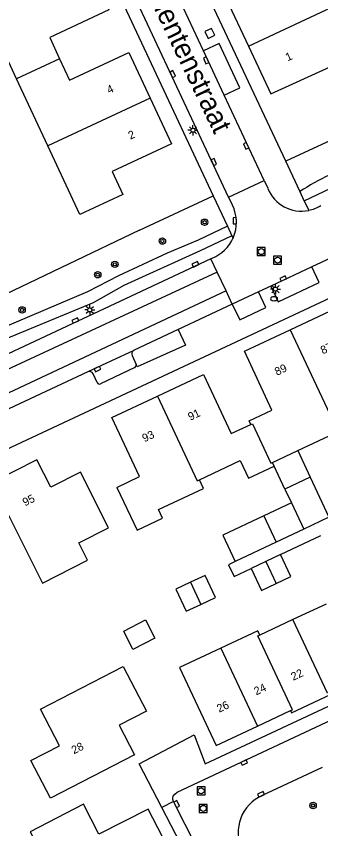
# Model space of a CAD drawing. Extents: x 136000 to 138005, y 398500 to 400500.
# Drawn here: x 137347.6 to 137385.4, y 399545.6 to 399646.5 of the extents above; entities that cross this region are included whole.
import ezdxf

# ---------------------------------------------------------------- set-up
doc = ezdxf.new("R2010")
doc.units = 0
for name, color, linetype in [('gg-afsc-hekwerk', 7, 'Continuous'), ('gg-anno-huisnummerreeks BGT', 7, 'Continuous'), ('gg-anno-openbare ruimte label', 7, 'Continuous'), ('gg-bbg-bijgebouw', 7, 'Continuous'), ('gg-bbg-gedigitaliseerde bijgebouw', 7, 'Continuous'), ('gg-bbg-hoofdgebouw', 7, 'Continuous'), ('gg-bbg-luifel en loopbrug', 7, 'Continuous'), ('gg-bbg-tussenscheiding', 7, 'Continuous'), ('gg-knt-verharding', 7, 'Continuous'), ('gg-knt-verharding nz', 7, 'Continuous'), ('gt-grn-groengrens', 7, 'Continuous'), ('gt-grn-weggrens', 7, 'Continuous'), ('gt-symb-boom', 7, 'Continuous'), ('gt-symb-brandkraan', 7, 'Continuous'), ('gt-symb-kolk', 7, 'Continuous'), ('gt-symb-lichtmast', 7, 'Continuous'), ('gt-symb-rioolschacht', 7, 'Continuous')]:
    doc.layers.add(name, color=color, linetype=linetype)

# ---------------------------------------------------------------- blocks, each defined once
blk = doc.blocks.new('gt0-KOLK')
at = {"layer": 'gt-symb-kolk'}
blk.add_lwpolyline([(0, 0), (0.37, 0), (0.37, 0.4), (-0.38, 0.4), (-0.38, 0), (0, 0)], dxfattribs=at)
blk = doc.blocks.new('gt0-BOOM')
at = {"layer": 'gt-symb-boom'}
for radius in [0.4, 0.2]:
    blk.add_circle((0, 0), radius, dxfattribs=at)
blk = doc.blocks.new('gt0-RS')
at = {"layer": 'gt-symb-rioolschacht'}
blk.add_lwpolyline([(-0.5, -0.5), (0.5, -0.5), (0.5, 0.5), (-0.5, 0.5)], close=True, dxfattribs=at)
blk.add_circle((0, 0), 0.375, dxfattribs=at)
blk = doc.blocks.new('gt0-LMAST')
at = {"layer": 'gt-symb-lichtmast'}
for p, q in [((-0.18, 0.17), (-0.45, 0.44)), ((-0.01, 0.25), (-0.01, 0.62)), ((0.17, 0.17), (0.44, 0.44)), ((-0.26, 0), (-0.63, 0)), ((-0.18, -0.18), (-0.45, -0.45)), ((-0.01, -0.25), (-0.01, -0.63)), ((0.44, -0.45), (0.17, -0.18)), ((0.24, 0), (0.62, 0))]:
    blk.add_line(p, q, dxfattribs=at)
blk.add_circle((-0.01, 0), 0.25, dxfattribs=at)
blk = doc.blocks.new('gt0-BR')
at = {"layer": 'gt-symb-brandkraan'}
for centre, radius, start, end in [((-0.24, 0), 0.206, 107.5669, 252.4331), ((0.6, -2.66), 3, 106.892, 107.5669), ((0, -0.69), 0.938, 73.108, 106.892), ((-0.6, -2.66), 3, 72.4331, 73.108), ((0.24, 0), 0.206, 287.567, 72.4331), ((0.6, 2.66), 3, 252.4331, 253.108), ((0, 0.69), 0.938, 253.108, 286.8921), ((-0.6, 2.66), 3, 286.8921, 287.567)]:
    blk.add_arc(centre, radius, start, end, dxfattribs=at)

msp = doc.modelspace()

# ---------------------------------------------------------------- linework, layer by layer
at = {"layer": 'gg-afsc-hekwerk'}
for p, q in [((137362.9, 399619.95), (137344.65, 399611.23)), ((137380.36, 399579.67), (137385.38, 399582.03))]:
    msp.add_line(p, q, dxfattribs=at)
msp.add_lwpolyline([(137374.77, 399578.79), (137373.92, 399578.39), (137374.61, 399576.94), (137376.72, 399577.94)], dxfattribs=at)
at = {"layer": 'gg-bbg-bijgebouw'}
for p, q in [((137386.39, 399584.3), (137383.27, 399582.83)), ((137383.27, 399582.83), (137379.86, 399581.21)), ((137380.36, 399579.67), (137378.54, 399578.81)), ((137378.54, 399578.81), (137376.72, 399577.94)), ((137369.19, 399576.22), (137367.37, 399575.36))]:
    msp.add_line(p, q, dxfattribs=at)
for points in [[(137379.83, 399576.09), (137381.65, 399576.95), (137380.36, 399579.67)], [(137376.72, 399577.94), (137378.01, 399575.22), (137379.83, 399576.09)], [(137370.49, 399573.47), (137372.3, 399574.33), (137371.01, 399577.08), (137369.19, 399576.22)], [(137367.37, 399575.36), (137368.67, 399572.62), (137370.49, 399573.47)], [(137364.79, 399569.26), (137362.07, 399567.86), (137360.92, 399570.14), (137363.61, 399571.54), (137364.79, 399569.26)]]:
    msp.add_lwpolyline(points, dxfattribs=at)
at = {"layer": 'gg-bbg-gedigitaliseerde bijgebouw'}
for p, q in [((137384.05, 399589.27), (137380.93, 399587.8)), ((137384.05, 399589.27), (137386.39, 399584.3)), ((137380.93, 399587.8), (137381.74, 399586.08)), ((137381.74, 399586.08), (137378.32, 399584.48)), ((137378.32, 399584.48), (137379.86, 399581.21))]:
    msp.add_line(p, q, dxfattribs=at)
at = {"layer": 'gg-bbg-hoofdgebouw'}
for p, q in [((137351.74, 399643.89), (137352.96, 399641.25)), ((137351.5, 399630.41), (137347.61, 399638.75)), ((137382.51, 399592.57), (137387.79, 399595.05)), ((137379.39, 399591.1), (137382.51, 399592.57)), ((137379.59, 399590.66), (137379.39, 399591.1)), ((137386.03, 399573.52), (137381.92, 399571.59)), ((137381.92, 399571.59), (137377.83, 399569.67)), ((137377.52, 399558.37), (137381.61, 399560.28))]:
    msp.add_line(p, q, dxfattribs=at)
for points in [[(137379.64, 399655.02), (137380.98, 399652.18), (137373.65, 399648.74), (137376.41, 399642.81)], [(137356.41, 399653.01), (137359.07, 399647.32), (137351.74, 399643.89)], [(137347.61, 399638.75), (137343.61, 399647.34), (137345.78, 399648.35)], [(137376.41, 399642.81), (137379.17, 399636.88), (137386.54, 399640.24), (137387.87, 399637.4), (137393.22, 399639.9), (137388.98, 399648.97), (137387.89, 399648.46)], [(137352.96, 399641.25), (137354.21, 399638.58), (137361.55, 399642.01), (137364.2, 399636.34)], [(137364.2, 399636.34), (137366.86, 399630.66), (137359.51, 399627.22), (137360.83, 399624.39), (137355.48, 399621.89), (137351.5, 399630.41)], [(137381.58, 399607.59), (137387.27, 399610.26), (137390.71, 399602.94), (137393.34, 399604.17)], [(137376.71, 399595.82), (137376.51, 399596.26), (137379.32, 399597.6), (137375.9, 399604.93), (137381.58, 399607.59)], [(137365.12, 399599.34), (137370.83, 399602.01), (137374.26, 399594.68), (137376.71, 399595.82)], [(137360.06, 399588.01), (137362.87, 399589.35), (137359.45, 399596.68), (137365.12, 399599.34)], [(137359.05, 399582.99), (137355.55, 399589.9), (137351.86, 399588.03), (137350.16, 399591.43), (137344.55, 399588.6), (137350.84, 399576.13), (137356.43, 399578.96), (137355.35, 399581.11), (137359.05, 399582.99)], [(137370.31, 399588.96), (137375.38, 399591.34), (137376.4, 399589.17), (137379.59, 399590.66)], [(137360.06, 399588.01), (137362.58, 399582.69), (137365.73, 399584.17), (137365.24, 399585.25), (137370.81, 399587.87), (137370.31, 399588.96)], [(137377.83, 399569.67), (137377.58, 399570.2), (137372.98, 399568.04)], [(137372.98, 399568.04), (137367.85, 399565.63), (137372.38, 399555.96), (137377.52, 399558.37)], [(137360.86, 399565.78), (137363.73, 399560.21), (137360.35, 399558.46), (137362.26, 399554.79), (137351.84, 399549.39), (137349.41, 399554.08), (137352.96, 399555.92), (137350.6, 399560.47), (137360.86, 399565.78)], [(137381.61, 399560.28), (137381.74, 399560.01), (137386.58, 399562.28), (137386.46, 399562.55)], [(137366.66, 399542.13), (137366.95, 399542.27), (137363.96, 399548.04), (137357.85, 399544.92), (137355.92, 399548.65), (137349.31, 399545.23), (137351.56, 399540.89), (137354.1, 399542.2), (137356.54, 399537.49)]]:
    msp.add_lwpolyline(points, dxfattribs=at)
at = {"layer": 'gg-bbg-luifel en loopbrug'}
for p, q in [((137382.51, 399592.57), (137384.05, 399589.27)), ((137380.93, 399587.8), (137379.59, 399590.66)), ((137379.86, 399581.21), (137374.77, 399578.79))]:
    msp.add_line(p, q, dxfattribs=at)
msp.add_lwpolyline([(137378.32, 399584.48), (137373.23, 399582.09), (137374.77, 399578.79)], dxfattribs=at)
at = {"layer": 'gg-bbg-tussenscheiding'}
for p, q in [((137352.96, 399641.25), (137347.61, 399638.75)), ((137364.2, 399636.34), (137351.5, 399630.41)), ((137381.74, 399586.08), (137383.27, 399582.83)), ((137378.54, 399578.81), (137379.83, 399576.09)), ((137369.19, 399576.22), (137370.49, 399573.47)), ((137372.98, 399568.04), (137377.52, 399558.37))]:
    msp.add_line(p, q, dxfattribs=at)
for points in [[(137376.41, 399642.81), (137388, 399648.22), (137387.89, 399648.46)], [(137381.58, 399607.59), (137386.5, 399597.09), (137386.75, 399597.21)], [(137365.12, 399599.34), (137370.05, 399588.83), (137370.31, 399588.96)], [(137376.71, 399595.82), (137376.89, 399595.91), (137379.19, 399591.01), (137379.39, 399591.1)], [(137386.46, 399562.55), (137386.21, 399562.43), (137381.92, 399571.59)], [(137381.61, 399560.28), (137381.87, 399560.4), (137377.58, 399569.55), (137377.83, 399569.67)]]:
    msp.add_lwpolyline(points, dxfattribs=at)
at = {"layer": 'gg-knt-verharding'}
for p, q in [((137381.02, 399628.51), (137370.52, 399650.94)), ((137370.82, 399642.24), (137367.32, 399649.72)), ((137373.39, 399636.72), (137370.82, 399642.24)), ((137378.34, 399626.11), (137373.39, 399636.72)), ((137382.77, 399624.78), (137381.02, 399628.51)), ((137373.93, 399624.05), (137378.34, 399626.11)), ((137378.34, 399626.11), (137378.81, 399625.15)), ((137372.03, 399624.23), (137373.8, 399620.46)), ((137373.93, 399624.05), (137374.4, 399623.08)), ((137383.33, 399623.58), (137382.77, 399624.78)), ((137383.33, 399623.58), (137383.88, 399622.41)), ((137373.8, 399620.46), (137374.36, 399619.26)), ((137374.36, 399619.26), (137374.49, 399618.98)), ((137391.68, 399618.86), (137384.27, 399615.39)), ((137371.72, 399616.4), (137341.2, 399602.07)), ((137371.92, 399616.49), (137371.72, 399616.4)), ((137372.51, 399614.74), (137371.72, 399616.4)), ((137384.27, 399615.39), (137379.18, 399613.01)), ((137372.51, 399614.74), (137341.48, 399600.3)), ((137373.62, 399612.4), (137372.51, 399614.74)), ((137379.18, 399613.01), (137377.65, 399612.29)), ((137373.62, 399612.4), (137343.04, 399598.04)), ((137374.4, 399610.77), (137373.62, 399612.4)), ((137377.65, 399612.29), (137374.4, 399610.77)), ((137374.4, 399610.77), (137367.66, 399607.6)), ((137361.96, 399604.38), (137362.46, 399603.28)), ((137362.32, 399602.88), (137358.04, 399600.88)), ((137356.47, 399602.36), (137346.65, 399597.76)), ((137357.62, 399601.03), (137357.14, 399602.11)), ((137385.53, 399553.21), (137378.1, 399549.72))]:
    msp.add_line(p, q, dxfattribs=at)
for points in [[(137335.9, 399685.2), (137344.34, 399680.53), (137356.06, 399658.37), (137372.03, 399624.23)], [(137373.93, 399624.05), (137358.09, 399657.96), (137357.65, 399658.87), (137345.76, 399681.39), (137344.88, 399682.87), (137344.36, 399683.72)], [(137371.39, 399643.77), (137372.24, 399644.16), (137371.83, 399645.02), (137370.98, 399644.63), (137371.39, 399643.77)], [(137383.33, 399623.58), (137390.81, 399627.17), (137398.25, 399630.84), (137404.31, 399633.72), (137413.49, 399637.76), (137421.9, 399641.53), (137427.16, 399643.93)], [(137290.97, 399589.22), (137338.45, 399589.02), (137386.61, 399611.61), (137436.02, 399634.81)], [(137373.8, 399620.46), (137370.16, 399618.73), (137366.32, 399617.11), (137360.27, 399614.28), (137356.44, 399612.3), (137345.63, 399607.68), (137342.55, 399606.08), (137337.19, 399603.55), (137334.27, 399602.55), (137330.43, 399602.3), (137329.49, 399602.38)], [(137374.36, 399619.26), (137370.43, 399617.38), (137360.94, 399613.07), (137357.13, 399610.94), (137346.35, 399606.47), (137343.22, 399604.71), (137339.83, 399602.91), (137337.09, 399601.86), (137333.94, 399601.02), (137330.67, 399601.04), (137329.47, 399600.95)], [(137379.18, 399613.01), (137380.1, 399611.05), (137385.17, 399613.46), (137384.27, 399615.39)], [(137374.4, 399610.77), (137375.32, 399608.82), (137378.55, 399610.35), (137377.65, 399612.29)], [(137367.66, 399607.6), (137362.21, 399605.03), (137362.17, 399605.01)], [(137367.66, 399607.6), (137368.57, 399605.66), (137362.59, 399602.99), (137362.46, 399603.28)], [(137367.11, 399548.99), (137367.03, 399549.24), (137367.03, 399549.45), (137367.08, 399549.66), (137367.28, 399549.92), (137367.56, 399550.14), (137401.95, 399566.3), (137430.41, 399579.7)], [(137365.65, 399548.23), (137362.83, 399553.67), (137369.68, 399557.26), (137371.02, 399553.68), (137402.09, 399568.21)], [(137381.12, 399521.99), (137371.27, 399540.97), (137370, 399543.3), (137367.11, 399548.99)], [(137397.76, 399486.37), (137374.3, 399531.55), (137365.65, 399548.23)]]:
    msp.add_lwpolyline(points, dxfattribs=at)
for centre, radius, start, end in [((137406.77, 399585.94), 45.65, 111.2489, 121.7088), ((137382.99, 399626.83), 4.51, 201.9877, 281.3218), ((137370.1, 399620.93), 4.81, 336.0421, 26.4759), ((137382.99, 399626.84), 4.51, 281.3375, 301.8144), ((137370.11, 399620.93), 4.79, 292.153, 336.0138), ((137362.39, 399604.59), 0.474, 117.6128, 206.1195), ((137362, 399603.21), 0.458, 313.1833, 8.1471), ((137356.64, 399601.79), 0.595, 33.081, 106.4295), ((137357.9, 399601.13), 0.291, 199.2524, 299.6655), ((137380.08, 399545.19), 4.95, 113.5419, 205.5966)]:
    msp.add_arc(centre, radius, start, end, dxfattribs=at)
at = {"layer": 'gg-knt-verharding nz'}
msp.add_line((137362.17, 399605.01), (137356.47, 399602.36), dxfattribs=at)
msp.add_lwpolyline([(137373.39, 399636.72), (137375.35, 399637.64), (137372.76, 399643.15), (137370.82, 399642.24)], dxfattribs=at)
at = {"layer": 'gt-grn-groengrens'}
for p, q in [((137390.03, 399632.73), (137381.02, 399628.51)), ((137362.9, 399619.95), (137372.03, 399624.23))]:
    msp.add_line(p, q, dxfattribs=at)
at = {"layer": 'gt-grn-weggrens'}
msp.add_line((137367.11, 399548.99), (137365.65, 399548.23), dxfattribs=at)

# ---------------------------------------------------------------- block references
at = {"layer": 'gt-symb-boom'}
for p in [(137370.96, 399620.94), (137365.72, 399618.6), (137359.82, 399615.71), (137357.7, 399614.42), (137348.31, 399610.05), (137384.42, 399548.5)]:
    msp.add_blockref('gt0-BOOM', p, dxfattribs=at)
at = {"layer": 'gt-symb-brandkraan'}
msp.add_blockref('gt0-BR', (137379.58, 399611.44), dxfattribs=at)
at = {"layer": 'gt-symb-kolk'}
for p, rotation in [((137371.33, 399641.14), 115.02030594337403), ((137366.83, 399639.25), -64.95092938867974), ((137376.29, 399630.51), 115.02030594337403), ((137371.93, 399628.33), -64.9509293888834), ((137374.9, 399621.14), 92.4702726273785), ((137369.91, 399615.54), 25.146574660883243), ((137380.8, 399613.77), 25.103188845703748), ((137355.01, 399608.55), 25.146574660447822), ((137357.59, 399602.88), -155.05915764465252), ((137375.79, 399554.01), -154.84612067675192), ((137378.05, 399549.7), 25.11049642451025), ((137367.32, 399548.58), -62.55793061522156)]:
    msp.add_blockref('gt0-KOLK', p, dxfattribs=dict(at, rotation=rotation))
at = {"layer": 'gt-symb-lichtmast'}
for p in [(137369.52, 399632.36), (137379.76, 399612.64), (137356.72, 399610.04)]:
    msp.add_blockref('gt0-LMAST', p, dxfattribs=at)
at = {"layer": 'gt-symb-rioolschacht'}
for p in [(137377.99, 399617.29), (137380.02, 399616.23), (137370.52, 399550.32), (137370.79, 399548.14)]:
    msp.add_blockref('gt0-RS', p, dxfattribs=at)

# ---------------------------------------------------------------- texts
at = {"layer": 'gg-anno-huisnummerreeks BGT'}
for s, rotation, p in [('1', 24.9, (137381.27, 399640.91)), ('4', 25.1, (137359.11, 399636.86)), ('2', 25.1, (137361.76, 399631.19)), ('87', 25.1, (137385.63, 399604.52)), ('89', 25.1, (137379.94, 399601.86)), ('91', 25.1, (137369.18, 399596.27)), ('93', 25.1, (137363.49, 399593.6)), ('95', 26.7, (137348.68, 399585.64)), ('22', 25.2, (137381.96, 399563.98)), ('24', 25.1, (137377.37, 399562.17)), ('26', 25.1, (137372.76, 399560.01)), ('28', 27.4, (137354.75, 399554.84))]:
    msp.add_text(s, height=1, rotation=rotation, dxfattribs=at).set_placement(p)
at = {"layer": 'gg-anno-openbare ruimte label'}
msp.add_text('Paramentenstraat', height=2.5, rotation=295.6, dxfattribs=at).set_placement((137360.71, 399655.74))

doc.saveas('drawing.dxf')
